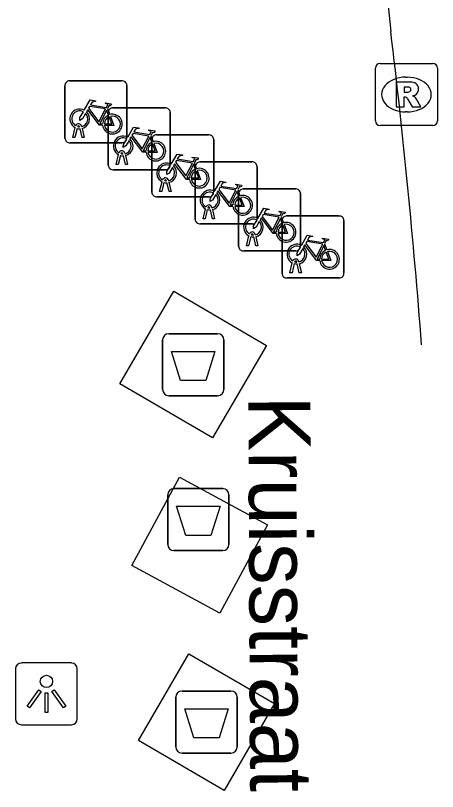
# Model space of a CAD drawing. Extents: x 160379 to 161131, y 383940 to 384849.
# Drawn here: x 161124.09 to 161130.9, y 384267.63 to 384280.15 of the extents above; entities that cross this region are included whole.
import ezdxf

# ---------------------------------------------------------------- set-up
doc = ezdxf.new("R2010")
doc.units = 0
for name, color, linetype in [('IMGEO_Afval_apart_plaats', 7, 'Continuous'), ('IMGEO_Fietsenrek', 7, 'Continuous'), ('IMGEO_Fietspad_open', 7, 'Continuous'), ('IMGEO_Lichtpunt', 7, 'Continuous'), ('IMGEO_Openbare_ruimte_label', 7, 'Continuous'), ('IMGEO_Rioolput', 7, 'Continuous'), ('IMGEO_Voetpad_gesloten', 7, 'Continuous')]:
    doc.layers.add(name, color=color, linetype=linetype)

msp = doc.modelspace()

# ---------------------------------------------------------------- linework, layer by layer
at = {"layer": 'IMGEO_Afval_apart_plaats'}
for p, q in [((161126.559, 384275.016), (161127.349, 384275.016)), ((161127.349, 384275.016), (161126.559, 384275.016)), ((161126.459, 384274.116), (161126.459, 384274.916)), ((161126.459, 384274.916), (161126.459, 384274.116)), ((161127.449, 384274.916), (161127.449, 384274.116)), ((161127.449, 384274.116), (161127.449, 384274.916)), ((161127.349, 384274.016), (161126.559, 384274.016)), ((161126.559, 384274.016), (161127.349, 384274.016)), ((161126.642, 384272.518), (161127.432, 384272.518)), ((161127.432, 384272.518), (161126.642, 384272.518)), ((161126.542, 384271.618), (161126.542, 384272.418)), ((161126.542, 384272.418), (161126.542, 384271.618)), ((161127.532, 384272.418), (161127.532, 384271.618)), ((161127.532, 384271.618), (161127.532, 384272.418)), ((161127.432, 384271.518), (161126.642, 384271.518)), ((161126.642, 384271.518), (161127.432, 384271.518)), ((161126.774, 384269.252), (161127.564, 384269.252)), ((161127.564, 384269.252), (161126.774, 384269.252)), ((161126.674, 384268.352), (161126.674, 384269.152)), ((161126.674, 384269.152), (161126.674, 384268.352)), ((161127.664, 384269.152), (161127.664, 384268.352)), ((161127.664, 384268.352), (161127.664, 384269.152)), ((161127.564, 384268.252), (161126.774, 384268.252)), ((161126.774, 384268.252), (161127.564, 384268.252))]:
    msp.add_line(p, q, dxfattribs=at)
for points in [[(161126.602, 384274.73), (161127.306, 384274.73), (161127.157, 384274.26), (161126.751, 384274.26), (161126.602, 384274.73)], [(161126.685, 384272.232), (161127.389, 384272.232), (161127.24, 384271.762), (161126.834, 384271.762), (161126.685, 384272.232)], [(161126.817, 384268.966), (161127.521, 384268.966), (161127.372, 384268.496), (161126.966, 384268.496), (161126.817, 384268.966)]]:
    msp.add_lwpolyline(points, dxfattribs=at)
for centre, start, end in [((161126.559, 384274.916), 90, 180), ((161126.559, 384274.916), 90, 180), ((161127.349, 384274.916), 0, 90), ((161127.349, 384274.916), 360, 90), ((161126.559, 384274.116), 180, 270), ((161126.559, 384274.116), 180, 270), ((161127.349, 384274.116), 270, 0), ((161127.349, 384274.116), 270, 0), ((161126.642, 384272.418), 90, 180), ((161126.642, 384272.418), 90, 180), ((161127.432, 384272.418), 0, 90), ((161127.432, 384272.418), 360, 90), ((161126.642, 384271.618), 180, 270), ((161126.642, 384271.618), 180, 270), ((161127.432, 384271.618), 270, 0), ((161127.432, 384271.618), 270, 0), ((161126.774, 384269.152), 90, 180), ((161126.774, 384269.152), 90, 180), ((161127.564, 384269.152), 0, 90), ((161127.564, 384269.152), 360, 90), ((161126.774, 384268.352), 180, 270), ((161126.774, 384268.352), 180, 270), ((161127.564, 384268.352), 270, 0), ((161127.564, 384268.352), 270, 0)]:
    msp.add_arc(centre, 0.1, start, end, dxfattribs=at)
at = {"layer": 'IMGEO_Fietsenrek'}
for p, q in [((161124.883, 384278.17), (161124.883, 384279.011)), ((161124.883, 384279.011), (161124.883, 384278.17)), ((161124.958, 384279.095), (161125.799, 384279.095)), ((161125.799, 384279.095), (161124.958, 384279.095)), ((161125.883, 384279.02), (161125.883, 384278.179)), ((161125.883, 384278.179), (161125.883, 384279.02)), ((161125.57, 384278.644), (161125.606, 384278.549)), ((161125.659, 384278.659), (161126.5, 384278.659)), ((161126.5, 384278.659), (161125.659, 384278.659)), ((161125.584, 384277.734), (161125.584, 384278.575)), ((161125.584, 384278.575), (161125.584, 384277.734)), ((161126.584, 384278.584), (161126.584, 384277.743)), ((161126.584, 384277.743), (161126.584, 384278.584)), ((161125.01, 384278.179), (161125.049, 384278.339)), ((161125.079, 384278.327), (161125.044, 384278.179)), ((161125.121, 384278.351), (161125.12, 384278.355)), ((161125.162, 384278.179), (161125.128, 384278.321)), ((161125.152, 384278.362), (161125.153, 384278.355)), ((161125.16, 384278.325), (161125.195, 384278.179)), ((161125.044, 384278.179), (161125.01, 384278.179)), ((161125.195, 384278.179), (161125.162, 384278.179)), ((161126.271, 384278.208), (161126.307, 384278.113)), ((161126.285, 384277.298), (161126.285, 384278.139)), ((161126.285, 384278.139), (161126.285, 384277.298)), ((161126.36, 384278.223), (161127.201, 384278.223)), ((161127.201, 384278.223), (161126.36, 384278.223)), ((161127.285, 384278.148), (161127.285, 384277.307)), ((161127.285, 384277.307), (161127.285, 384278.148)), ((161125.808, 384278.095), (161124.967, 384278.095)), ((161124.967, 384278.095), (161125.808, 384278.095)), ((161125.711, 384277.743), (161125.75, 384277.903)), ((161125.78, 384277.891), (161125.745, 384277.743)), ((161125.822, 384277.915), (161125.821, 384277.919)), ((161125.863, 384277.743), (161125.829, 384277.885)), ((161125.853, 384277.926), (161125.854, 384277.919)), ((161125.861, 384277.889), (161125.896, 384277.743)), ((161126.972, 384277.772), (161127.008, 384277.677)), ((161127.061, 384277.786), (161127.902, 384277.786)), ((161127.902, 384277.786), (161127.061, 384277.786)), ((161126.509, 384277.659), (161125.668, 384277.659)), ((161125.668, 384277.659), (161126.509, 384277.659)), ((161125.745, 384277.743), (161125.711, 384277.743)), ((161125.896, 384277.743), (161125.863, 384277.743)), ((161126.986, 384276.861), (161126.986, 384277.702)), ((161126.986, 384277.702), (161126.986, 384276.861)), ((161127.986, 384277.711), (161127.986, 384276.87)), ((161127.986, 384276.87), (161127.986, 384277.711)), ((161126.412, 384277.307), (161126.451, 384277.467)), ((161126.481, 384277.455), (161126.446, 384277.307)), ((161126.523, 384277.479), (161126.522, 384277.483)), ((161126.564, 384277.307), (161126.53, 384277.449)), ((161126.554, 384277.49), (161126.555, 384277.483)), ((161126.562, 384277.453), (161126.597, 384277.307)), ((161126.446, 384277.307), (161126.412, 384277.307)), ((161126.597, 384277.307), (161126.564, 384277.307)), ((161127.673, 384277.335), (161127.709, 384277.24)), ((161127.687, 384276.425), (161127.687, 384277.266)), ((161127.687, 384277.266), (161127.687, 384276.425)), ((161127.762, 384277.35), (161128.603, 384277.35)), ((161128.603, 384277.35), (161127.762, 384277.35)), ((161128.687, 384277.275), (161128.687, 384276.434)), ((161128.687, 384276.434), (161128.687, 384277.275)), ((161127.21, 384277.223), (161126.369, 384277.223)), ((161126.369, 384277.223), (161127.21, 384277.223)), ((161127.113, 384276.87), (161127.152, 384277.03)), ((161127.182, 384277.018), (161127.147, 384276.87)), ((161127.224, 384277.042), (161127.223, 384277.046)), ((161127.265, 384276.87), (161127.231, 384277.012)), ((161127.255, 384277.053), (161127.256, 384277.046)), ((161127.263, 384277.016), (161127.298, 384276.87)), ((161127.147, 384276.87), (161127.113, 384276.87)), ((161127.298, 384276.87), (161127.265, 384276.87)), ((161128.374, 384276.899), (161128.41, 384276.804)), ((161128.463, 384276.914), (161129.304, 384276.914)), ((161129.304, 384276.914), (161128.463, 384276.914)), ((161127.911, 384276.786), (161127.07, 384276.786)), ((161127.07, 384276.786), (161127.911, 384276.786)), ((161128.388, 384275.989), (161128.388, 384276.83)), ((161128.388, 384276.83), (161128.388, 384275.989)), ((161129.388, 384276.839), (161129.388, 384275.998)), ((161129.388, 384275.998), (161129.388, 384276.839)), ((161127.814, 384276.434), (161127.853, 384276.594)), ((161127.883, 384276.582), (161127.848, 384276.434)), ((161127.925, 384276.606), (161127.924, 384276.61)), ((161127.966, 384276.434), (161127.932, 384276.576)), ((161127.956, 384276.617), (161127.957, 384276.61)), ((161127.964, 384276.58), (161127.999, 384276.434)), ((161127.848, 384276.434), (161127.814, 384276.434)), ((161127.999, 384276.434), (161127.966, 384276.434)), ((161129.075, 384276.463), (161129.111, 384276.368)), ((161128.612, 384276.35), (161127.771, 384276.35)), ((161127.771, 384276.35), (161128.612, 384276.35)), ((161128.515, 384275.998), (161128.554, 384276.158)), ((161128.584, 384276.146), (161128.549, 384275.998)), ((161128.626, 384276.17), (161128.625, 384276.174)), ((161128.667, 384275.998), (161128.633, 384276.14)), ((161128.657, 384276.181), (161128.658, 384276.174)), ((161128.665, 384276.144), (161128.7, 384275.998)), ((161128.549, 384275.998), (161128.515, 384275.998)), ((161128.7, 384275.998), (161128.667, 384275.998)), ((161129.313, 384275.914), (161128.472, 384275.914)), ((161128.472, 384275.914), (161129.313, 384275.914))]:
    msp.add_line(p, q, dxfattribs=at)
for points in [[(161125.196, 384278.621), (161125.291, 384278.785), (161125.377, 384278.771), (161125.379, 384278.762), (161125.323, 384278.751), (161125.296, 384278.706), (161125.552, 384278.665)], [(161125.492, 384278.377), (161125.442, 384278.377), (161125.251, 384278.628), (161125.232, 384278.596)], [(161125.539, 384278.64), (161125.282, 384278.681), (161125.265, 384278.652), (161125.432, 384278.432), (161125.539, 384278.64)], [(161125.552, 384278.665), (161125.577, 384278.714), (161125.571, 384278.718), (161125.548, 384278.722), (161125.536, 384278.729), (161125.535, 384278.732), (161125.537, 384278.737), (161125.632, 384278.722), (161125.634, 384278.712), (161125.624, 384278.699), (161125.612, 384278.693), (161125.598, 384278.699), (161125.57, 384278.644)], [(161125.217, 384278.569), (161125.165, 384278.479), (161125.125, 384278.454), (161125.126, 384278.501), (161125.181, 384278.595)], [(161125.587, 384278.542), (161125.557, 384278.619), (161125.448, 384278.401), (161125.491, 384278.401)], [(161125.521, 384278.401), (161125.641, 384278.4), (161125.597, 384278.514)], [(161125.617, 384278.521), (161125.672, 384278.376), (161125.522, 384278.376)], [(161125.897, 384278.185), (161125.992, 384278.349), (161126.078, 384278.335), (161126.08, 384278.326), (161126.024, 384278.315), (161125.997, 384278.27), (161126.253, 384278.229)], [(161126.253, 384278.229), (161126.278, 384278.278), (161126.272, 384278.282), (161126.249, 384278.286), (161126.237, 384278.293), (161126.236, 384278.296), (161126.238, 384278.301), (161126.333, 384278.286), (161126.335, 384278.276), (161126.325, 384278.263), (161126.313, 384278.257), (161126.299, 384278.263), (161126.271, 384278.208)], [(161125.918, 384278.133), (161125.866, 384278.043), (161125.826, 384278.018), (161125.827, 384278.065), (161125.882, 384278.159)], [(161126.193, 384277.941), (161126.143, 384277.941), (161125.952, 384278.192), (161125.933, 384278.16)], [(161126.24, 384278.204), (161125.983, 384278.245), (161125.966, 384278.216), (161126.133, 384277.996), (161126.24, 384278.204)], [(161126.288, 384278.106), (161126.258, 384278.183), (161126.149, 384277.965), (161126.192, 384277.965)], [(161126.222, 384277.965), (161126.342, 384277.964), (161126.298, 384278.078)], [(161126.318, 384278.085), (161126.373, 384277.94), (161126.223, 384277.94)], [(161126.598, 384277.749), (161126.693, 384277.913), (161126.779, 384277.899), (161126.781, 384277.89), (161126.725, 384277.879), (161126.698, 384277.834), (161126.954, 384277.793)], [(161126.894, 384277.505), (161126.844, 384277.505), (161126.653, 384277.756), (161126.634, 384277.724)], [(161126.941, 384277.768), (161126.684, 384277.809), (161126.667, 384277.78), (161126.834, 384277.56), (161126.941, 384277.768)], [(161126.989, 384277.67), (161126.959, 384277.747), (161126.85, 384277.529), (161126.893, 384277.529)], [(161126.954, 384277.793), (161126.979, 384277.842), (161126.973, 384277.846), (161126.95, 384277.85), (161126.938, 384277.857), (161126.937, 384277.86), (161126.939, 384277.865), (161127.034, 384277.85), (161127.036, 384277.84), (161127.026, 384277.827), (161127.014, 384277.821), (161127, 384277.827), (161126.972, 384277.772)], [(161126.619, 384277.697), (161126.567, 384277.607), (161126.527, 384277.582), (161126.528, 384277.629), (161126.583, 384277.723)], [(161126.923, 384277.529), (161127.043, 384277.528), (161126.999, 384277.642)], [(161127.019, 384277.649), (161127.074, 384277.504), (161126.924, 384277.504)], [(161127.299, 384277.312), (161127.394, 384277.476), (161127.48, 384277.462), (161127.482, 384277.453), (161127.426, 384277.442), (161127.399, 384277.397), (161127.655, 384277.356)], [(161127.642, 384277.331), (161127.385, 384277.372), (161127.368, 384277.343), (161127.535, 384277.123), (161127.642, 384277.331)], [(161127.655, 384277.356), (161127.68, 384277.405), (161127.674, 384277.409), (161127.651, 384277.413), (161127.639, 384277.42), (161127.638, 384277.423), (161127.64, 384277.428), (161127.735, 384277.413), (161127.737, 384277.403), (161127.727, 384277.39), (161127.715, 384277.384), (161127.701, 384277.39), (161127.673, 384277.335)], [(161127.32, 384277.26), (161127.268, 384277.17), (161127.228, 384277.145), (161127.229, 384277.192), (161127.284, 384277.286)], [(161127.595, 384277.068), (161127.545, 384277.068), (161127.354, 384277.319), (161127.335, 384277.287)], [(161127.69, 384277.233), (161127.66, 384277.31), (161127.551, 384277.092), (161127.594, 384277.092)], [(161127.624, 384277.092), (161127.744, 384277.091), (161127.7, 384277.205)], [(161127.72, 384277.212), (161127.775, 384277.067), (161127.625, 384277.067)], [(161128, 384276.876), (161128.095, 384277.04), (161128.181, 384277.026), (161128.183, 384277.017), (161128.127, 384277.006), (161128.1, 384276.961), (161128.356, 384276.92)], [(161128.296, 384276.632), (161128.246, 384276.632), (161128.055, 384276.883), (161128.036, 384276.851)], [(161128.343, 384276.895), (161128.086, 384276.936), (161128.069, 384276.907), (161128.236, 384276.687), (161128.343, 384276.895)], [(161128.391, 384276.797), (161128.361, 384276.874), (161128.252, 384276.656), (161128.295, 384276.656)], [(161128.356, 384276.92), (161128.381, 384276.969), (161128.375, 384276.973), (161128.352, 384276.977), (161128.34, 384276.984), (161128.339, 384276.987), (161128.341, 384276.992), (161128.436, 384276.977), (161128.438, 384276.967), (161128.428, 384276.954), (161128.416, 384276.948), (161128.402, 384276.954), (161128.374, 384276.899)], [(161128.021, 384276.824), (161127.969, 384276.734), (161127.929, 384276.709), (161127.93, 384276.756), (161127.985, 384276.85)], [(161128.325, 384276.656), (161128.445, 384276.655), (161128.401, 384276.769)], [(161128.421, 384276.776), (161128.476, 384276.631), (161128.326, 384276.631)], [(161128.701, 384276.44), (161128.796, 384276.604), (161128.882, 384276.59), (161128.884, 384276.581), (161128.828, 384276.57), (161128.801, 384276.525), (161129.057, 384276.484)], [(161129.044, 384276.459), (161128.787, 384276.5), (161128.77, 384276.471), (161128.937, 384276.251), (161129.044, 384276.459)], [(161129.057, 384276.484), (161129.082, 384276.533), (161129.076, 384276.537), (161129.053, 384276.541), (161129.041, 384276.548), (161129.04, 384276.551), (161129.042, 384276.556), (161129.137, 384276.541), (161129.139, 384276.531), (161129.129, 384276.518), (161129.117, 384276.512), (161129.103, 384276.518), (161129.075, 384276.463)], [(161128.722, 384276.388), (161128.67, 384276.298), (161128.63, 384276.273), (161128.631, 384276.32), (161128.686, 384276.414)], [(161128.997, 384276.196), (161128.947, 384276.196), (161128.756, 384276.447), (161128.737, 384276.415)], [(161129.092, 384276.361), (161129.062, 384276.438), (161128.953, 384276.22), (161128.996, 384276.22)], [(161129.026, 384276.22), (161129.146, 384276.219), (161129.102, 384276.333)], [(161129.122, 384276.34), (161129.177, 384276.195), (161129.027, 384276.195)]]:
    msp.add_lwpolyline(points, dxfattribs=at)
for centre, radius, start, end in [((161124.961, 384279.017), 0.0779, 92.4484, 184.2845), ((161124.961, 384279.017), 0.0779, 92.4484, 184.2845), ((161125.805, 384279.017), 0.0779, 2.4484, 94.2845), ((161125.805, 384279.017), 0.0779, 2.4484, 94.2845), ((161125.123, 384278.48), 0.159, 62.6766, 242.1369), ((161125.662, 384278.581), 0.0779, 92.4484, 184.2845), ((161125.662, 384278.581), 0.0779, 92.4484, 184.2845), ((161126.506, 384278.581), 0.0779, 2.4484, 94.2845), ((161126.506, 384278.581), 0.0779, 2.4484, 94.2845), ((161125.123, 384278.48), 0.129, 63.3192, 238.903), ((161125.123, 384278.48), 0.129, 283.6043, 43.4302), ((161125.123, 384278.48), 0.159, 283.5766, 46.6042), ((161125.65, 384278.396), 0.159, 113.3408, 178.3217), ((161125.65, 384278.396), 0.159, 187.0065, 105.7708), ((161125.65, 384278.396), 0.129, 113.923, 177.9556), ((161125.65, 384278.396), 0.129, 188.6715, 104.5883), ((161125.103, 384278.351), 0.0499, 12.8025, 158.6934), ((161125.123, 384278.48), 0.159, 253.9967, 271.7867), ((161125.103, 384278.351), 0.0174, 12.8025, 163.4502), ((161125.123, 384278.48), 0.129, 253.415, 269.0204), ((161124.961, 384278.173), 0.0779, 182.4484, 274.2845), ((161124.961, 384278.173), 0.0779, 182.4484, 274.2845), ((161125.824, 384278.044), 0.159, 62.6766, 242.1369), ((161125.824, 384278.044), 0.129, 63.3192, 238.903), ((161125.805, 384278.173), 0.0779, 272.4484, 4.2845), ((161125.805, 384278.173), 0.0779, 272.4484, 4.2845), ((161125.824, 384278.044), 0.129, 283.6043, 43.4302), ((161125.824, 384278.044), 0.159, 283.5766, 46.6042), ((161126.363, 384278.145), 0.0779, 92.4484, 184.2845), ((161126.363, 384278.145), 0.0779, 92.4484, 184.2845), ((161127.207, 384278.145), 0.0779, 2.4484, 94.2845), ((161127.207, 384278.145), 0.0779, 2.4484, 94.2845), ((161126.351, 384277.96), 0.159, 113.3408, 178.3217), ((161126.351, 384277.96), 0.159, 187.0065, 105.7708), ((161126.351, 384277.96), 0.129, 113.923, 177.9556), ((161126.351, 384277.96), 0.129, 188.6715, 104.5883), ((161125.804, 384277.915), 0.0499, 12.8025, 158.6934), ((161125.824, 384278.044), 0.159, 253.9967, 271.7867), ((161125.804, 384277.915), 0.0174, 12.8025, 163.4502), ((161125.824, 384278.044), 0.129, 253.415, 269.0204), ((161126.525, 384277.608), 0.159, 62.6766, 242.1369), ((161127.064, 384277.708), 0.0779, 92.4484, 184.2845), ((161127.064, 384277.708), 0.0779, 92.4484, 184.2845), ((161127.908, 384277.708), 0.0779, 2.4484, 94.2845), ((161127.908, 384277.708), 0.0779, 2.4484, 94.2845), ((161125.662, 384277.737), 0.0779, 182.4484, 274.2845), ((161125.662, 384277.737), 0.0779, 182.4484, 274.2845), ((161126.525, 384277.608), 0.129, 63.3192, 238.903), ((161126.506, 384277.737), 0.0779, 272.4484, 4.2845), ((161126.506, 384277.737), 0.0779, 272.4484, 4.2845), ((161126.525, 384277.608), 0.129, 283.6043, 43.4302), ((161126.525, 384277.608), 0.159, 283.5766, 46.6042), ((161127.052, 384277.524), 0.159, 113.3408, 178.3217), ((161127.052, 384277.524), 0.159, 187.0065, 105.7708), ((161127.052, 384277.524), 0.129, 113.923, 177.9556), ((161127.052, 384277.524), 0.129, 188.6715, 104.5883), ((161126.505, 384277.479), 0.0499, 12.8025, 158.6934), ((161126.505, 384277.479), 0.0174, 12.8025, 163.4502), ((161126.525, 384277.608), 0.159, 253.9967, 271.7867), ((161126.525, 384277.608), 0.129, 253.415, 269.0204), ((161126.363, 384277.301), 0.0779, 182.4484, 274.2845), ((161126.363, 384277.301), 0.0779, 182.4484, 274.2845), ((161127.226, 384277.171), 0.159, 62.6766, 242.1369), ((161127.226, 384277.171), 0.129, 63.3192, 238.903), ((161127.207, 384277.301), 0.0779, 272.4484, 4.2845), ((161127.207, 384277.301), 0.0779, 272.4484, 4.2845), ((161127.226, 384277.171), 0.129, 283.6043, 43.4302), ((161127.226, 384277.171), 0.159, 283.5766, 46.6042), ((161127.753, 384277.087), 0.159, 187.0065, 105.7708), ((161127.765, 384277.272), 0.0779, 92.4484, 184.2845), ((161127.765, 384277.272), 0.0779, 92.4484, 184.2845), ((161128.609, 384277.272), 0.0779, 2.4484, 94.2845), ((161128.609, 384277.272), 0.0779, 2.4484, 94.2845), ((161127.753, 384277.087), 0.159, 113.3408, 178.3217), ((161127.753, 384277.087), 0.129, 113.923, 177.9556), ((161127.753, 384277.087), 0.129, 188.6715, 104.5883), ((161127.206, 384277.042), 0.0499, 12.8025, 158.6934), ((161127.226, 384277.171), 0.159, 253.9967, 271.7867), ((161127.206, 384277.042), 0.0174, 12.8025, 163.4502), ((161127.226, 384277.171), 0.129, 253.415, 269.0204), ((161127.927, 384276.735), 0.159, 62.6766, 242.1369), ((161127.908, 384276.864), 0.0779, 272.4484, 4.2845), ((161127.908, 384276.864), 0.0779, 272.4484, 4.2845), ((161128.466, 384276.836), 0.0779, 92.4484, 184.2845), ((161128.466, 384276.836), 0.0779, 92.4484, 184.2845), ((161129.31, 384276.836), 0.0779, 2.4484, 94.2845), ((161129.31, 384276.836), 0.0779, 2.4484, 94.2845), ((161127.064, 384276.864), 0.0779, 182.4484, 274.2845), ((161127.064, 384276.864), 0.0779, 182.4484, 274.2845), ((161127.927, 384276.735), 0.129, 63.3192, 238.903), ((161127.927, 384276.735), 0.129, 283.6043, 43.4302), ((161127.927, 384276.735), 0.159, 283.5766, 46.6042), ((161128.454, 384276.651), 0.159, 113.3408, 178.3217), ((161128.454, 384276.651), 0.159, 187.0065, 105.7708), ((161128.454, 384276.651), 0.129, 113.923, 177.9556), ((161128.454, 384276.651), 0.129, 188.6715, 104.5883), ((161127.907, 384276.606), 0.0499, 12.8025, 158.6934), ((161127.907, 384276.606), 0.0174, 12.8025, 163.4502), ((161127.927, 384276.735), 0.159, 253.9967, 271.7867), ((161127.927, 384276.735), 0.129, 253.415, 269.0204), ((161127.765, 384276.428), 0.0779, 182.4484, 274.2845), ((161127.765, 384276.428), 0.0779, 182.4484, 274.2845), ((161128.628, 384276.299), 0.159, 62.6766, 242.1369), ((161128.628, 384276.299), 0.129, 63.3192, 238.903), ((161128.609, 384276.428), 0.0779, 272.4484, 4.2845), ((161128.609, 384276.428), 0.0779, 272.4484, 4.2845), ((161128.628, 384276.299), 0.129, 283.6043, 43.4302), ((161128.628, 384276.299), 0.159, 283.5766, 46.6042), ((161129.155, 384276.215), 0.159, 187.0065, 105.7708), ((161129.155, 384276.215), 0.159, 113.3408, 178.3217), ((161129.155, 384276.215), 0.129, 113.923, 177.9556), ((161129.155, 384276.215), 0.129, 188.6715, 104.5883), ((161128.608, 384276.17), 0.0499, 12.8025, 158.6934), ((161128.628, 384276.299), 0.159, 253.9967, 271.7867), ((161128.608, 384276.17), 0.0174, 12.8025, 163.4502), ((161128.628, 384276.299), 0.129, 253.415, 269.0204), ((161129.31, 384275.992), 0.0779, 272.4484, 4.2845), ((161129.31, 384275.992), 0.0779, 272.4484, 4.2845), ((161128.466, 384275.992), 0.0779, 182.4484, 274.2845), ((161128.466, 384275.992), 0.0779, 182.4484, 274.2845)]:
    msp.add_arc(centre, radius, start, end, dxfattribs=at)
at = {"layer": 'IMGEO_Fietspad_open'}
msp.add_lwpolyline([(161129.421, 384286.818), (161129.535, 384285.729), (161130.144, 384279.89)], dxfattribs=at)
msp.add_arc((161012.207, 384265.72), 118.785, 4.40188, 6.85138, dxfattribs=at)
at = {"layer": 'IMGEO_Lichtpunt'}
for p, q in [((161124.988, 384269.705), (161124.18, 384269.705)), ((161124.988, 384269.705), (161124.18, 384269.705)), ((161124.086, 384269.61), (161124.086, 384268.803)), ((161124.086, 384269.61), (161124.086, 384268.803)), ((161125.082, 384268.803), (161125.082, 384269.61)), ((161125.082, 384268.803), (161125.082, 384269.61)), ((161124.18, 384268.709), (161124.988, 384268.709)), ((161124.18, 384268.709), (161124.988, 384268.709))]:
    msp.add_line(p, q, dxfattribs=at)
for points in [[(161124.46, 384269.274), (161124.499, 384269.246), (161124.311, 384268.984), (161124.273, 384269.011), (161124.46, 384269.274)], [(161124.672, 384269.246), (161124.71, 384269.273), (161124.897, 384269.011), (161124.858, 384268.983), (161124.672, 384269.246)], [(161124.562, 384269.226), (161124.609, 384269.226), (161124.609, 384268.904), (161124.562, 384268.904), (161124.562, 384269.226)]]:
    msp.add_lwpolyline(points, dxfattribs=at)
msp.add_circle((161124.585, 384269.408), 0.0994, dxfattribs=at)
for centre, start, end in [((161124.18, 384269.61), 90, 180), ((161124.18, 384269.61), 90, 180), ((161124.988, 384269.61), 0, 90), ((161124.988, 384269.61), 0, 90), ((161124.18, 384268.803), 180, 270), ((161124.18, 384268.803), 180, 270), ((161124.988, 384268.803), 270, 0), ((161124.988, 384268.803), 270, 360)]:
    msp.add_arc(centre, 0.0946, start, end, dxfattribs=at)
at = {"layer": 'IMGEO_Rioolput'}
for p, q in [((161129.971, 384279.373), (161130.823, 384279.373)), ((161129.896, 384278.447), (161129.896, 384279.299)), ((161130.897, 384279.299), (161130.897, 384278.447)), ((161130.384, 384279.153), (161130.409, 384279.153)), ((161130.407, 384278.593), (161130.382, 384278.593)), ((161130.823, 384278.373), (161129.971, 384278.373))]:
    msp.add_line(p, q, dxfattribs=at)
for points in [[(161129.971, 384279.373), (161130.823, 384279.373)], [(161129.896, 384278.447), (161129.896, 384279.299)], [(161130.897, 384279.299), (161130.897, 384278.447)], [(161130.485, 384279.071), (161130.233, 384279.073), (161130.233, 384278.673)], [(161130.411, 384278.992), (161130.357, 384278.992), (161130.357, 384278.911)], [(161130.357, 384278.911), (161130.409, 384278.911)], [(161130.233, 384278.673), (161130.357, 384278.673), (161130.357, 384278.835), (161130.368, 384278.835)], [(161130.415, 384278.806), (161130.486, 384278.673), (161130.626, 384278.673), (161130.561, 384278.799)], [(161130.823, 384278.373), (161129.971, 384278.373)]]:
    msp.add_lwpolyline(points, dxfattribs=at)
for centre, radius, start, end in [((161129.973, 384279.297), 0.0765, 91.552, 178.448), ((161129.973, 384279.297), 0.0765, 91.552, 178.448), ((161130.821, 384279.297), 0.0765, 1.552, 88.448), ((161130.821, 384279.297), 0.0765, 1.552, 88.448), ((161130.484, 384278.961), 0.109, 350.3612, 89.416), ((161130.393, 384279.1), 0.19, 274.7715, 282.9687), ((161130.417, 384278.896), 0.0964, 77.0061, 93.1865), ((161130.431, 384278.953), 0.0378, 276.6634, 79.6772), ((161130.482, 384278.961), 0.112, 277.5842, 350.9817), ((161130.367, 384278.782), 0.0533, 26.0293, 88.6989), ((161130.466, 384278.746), 0.108, 29.5134, 73.7905), ((161129.973, 384278.449), 0.0765, 181.552, 268.448), ((161129.973, 384278.449), 0.0765, 181.552, 268.448), ((161130.821, 384278.449), 0.0765, 271.552, 358.448), ((161130.821, 384278.449), 0.0765, 271.552, 358.448)]:
    msp.add_arc(centre, radius, start, end, dxfattribs=at)
for centre, major_axis, ratio, start_param, end_param in [((161130.383, 384278.873), (-0.387, 0.002), 0.722429, 4.712389, 7.853982), ((161130.408, 384278.873), (-0.39, 0.002), 0.717154, 1.570796, 4.712389)]:
    msp.add_ellipse(centre, major_axis=major_axis, ratio=ratio, start_param=start_param, end_param=end_param, dxfattribs=at)
at = {"layer": 'IMGEO_Voetpad_gesloten'}
for points in [[(161125.771, 384274.207), (161126.642, 384275.699), (161128.137, 384274.826), (161127.266, 384273.334), (161125.771, 384274.207)], [(161125.964, 384271.278), (161126.732, 384272.701), (161128.154, 384271.934), (161127.386, 384270.511), (161125.964, 384271.278)], [(161126.07, 384268.453), (161126.883, 384269.855), (161128.268, 384269.052), (161127.455, 384267.65), (161126.07, 384268.453)]]:
    msp.add_lwpolyline(points, dxfattribs=at)

# ---------------------------------------------------------------- texts
at = {"layer": 'IMGEO_Openbare_ruimte_label'}
msp.add_text('Kruisstraat', height=1, rotation=270.2865, dxfattribs=at).set_placement((161127.845, 384274.014))

doc.saveas('drawing.dxf')
